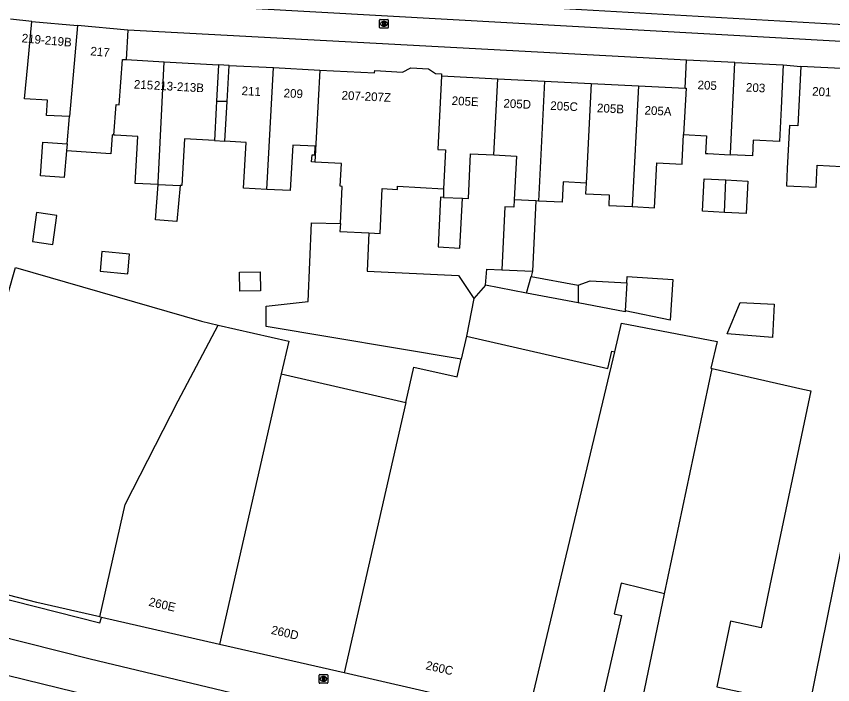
# Model space of a CAD drawing. Extents: x 158087 to 159494, y 382905 to 383981.
# Drawn here: x 158358.6 to 158453.1, y 383090.2 to 383167.5 of the extents above; entities that cross this region are included whole.
import ezdxf

# ---------------------------------------------------------------- set-up
doc = ezdxf.new("R2010")
doc.units = 0
for name, color, linetype in [('IMGEO_Brandkraan', 7, 'Continuous'), ('IMGEO_Erf', 7, 'Continuous'), ('IMGEO_Fietspad_gesloten', 7, 'Continuous'), ('IMGEO_Pand', 7, 'Continuous'), ('IMGEO_Pand_nummerreeks', 7, 'Continuous'), ('IMGEO_Pand_overbouw', 7, 'Continuous'), ('IMGEO_Rijbaan_lokaal_gesloten', 7, 'Continuous'), ('IMGEO_Rioolput', 7, 'Continuous'), ('IMGEO_Voetpad_open', 7, 'Continuous')]:
    doc.layers.add(name, color=color, linetype=linetype)

msp = doc.modelspace()

# ---------------------------------------------------------------- linework, layer by layer
at = {"layer": 'IMGEO_Brandkraan'}
for p, q in [((158400.669, 383166.185), (158400.669, 383167.037)), ((158400.744, 383167.111), (158401.596, 383167.111)), ((158401.157, 383166.891), (158401.182, 383166.891)), ((158401.67, 383167.037), (158401.67, 383166.185)), ((158401.596, 383166.111), (158400.744, 383166.111)), ((158401.18, 383166.331), (158401.155, 383166.331))]:
    msp.add_line(p, q, dxfattribs=at)
for points in [[(158400.669, 383166.185), (158400.669, 383167.037)], [(158400.744, 383167.111), (158401.596, 383167.111)], [(158401.67, 383167.037), (158401.67, 383166.185)], [(158401.596, 383166.111), (158400.744, 383166.111)], [(158401.017, 383166.811), (158401.017, 383166.411), (158401.23, 383166.411)], [(158401.248, 383166.811), (158401.017, 383166.811)], [(158401.196, 383166.73), (158401.142, 383166.73), (158401.142, 383166.654)], [(158401.142, 383166.654), (158401.195, 383166.654)], [(158401.204, 383166.578), (158401.142, 383166.578), (158401.142, 383166.497)], [(158401.142, 383166.497), (158401.204, 383166.497)]]:
    msp.add_lwpolyline(points, dxfattribs=at)
for centre, radius, start, end in [((158400.746, 383167.035), 0.0765, 91.55205, 178.44795), ((158400.746, 383167.035), 0.0765, 91.55205, 178.44795), ((158401.594, 383167.035), 0.0765, 1.55205, 88.44795), ((158401.594, 383167.035), 0.0765, 1.55205, 88.44795), ((158400.746, 383166.187), 0.0765, 181.55205, 268.44795), ((158400.746, 383166.187), 0.0765, 181.55205, 268.44795), ((158401.197, 383166.692), 0.0379, 267.82845, 90.93552), ((158401.205, 383166.537), 0.0404, 269.87594, 90.50774), ((158401.236, 383166.662), 0.251, 268.66757, 293.53466), ((158401.252, 383166.666), 0.145, 59.4692, 91.53667), ((158401.277, 383166.713), 0.0922, 285.51372, 58.15012), ((158401.282, 383166.521), 0.105, 301.31148, 78.98903), ((158401.594, 383166.187), 0.0765, 271.55205, 358.44795), ((158401.594, 383166.187), 0.0765, 271.55205, 358.44795)]:
    msp.add_arc(centre, radius, start, end, dxfattribs=at)
for centre, major_axis, ratio, start_param, end_param in [((158401.156, 383166.611), (-0.387, 0.002), 0.722429, 4.712389, 7.853982), ((158401.181, 383166.611), (-0.39, 0.002), 0.717154, 1.570796, 4.712389)]:
    msp.add_ellipse(centre, major_axis=major_axis, ratio=ratio, start_param=start_param, end_param=end_param, dxfattribs=at)
at = {"layer": 'IMGEO_Erf'}
msp.add_lwpolyline([(158412.916, 383136.372), (158411.563, 383134.852)], dxfattribs=at)
at = {"layer": 'IMGEO_Fietspad_gesloten'}
for points in [[(158375.415, 383171.065), (158464.529, 383165.969), (158487.406, 383164.364)], [(158465.081, 383163.845), (158454.083, 383164.551), (158378.105, 383168.807), (158370.178, 383169.324)]]:
    msp.add_lwpolyline(points, dxfattribs=at)
at = {"layer": 'IMGEO_Pand'}
for points in [[(158364.79, 383155.871), (158362.131, 383156.018), (158362.229, 383157.795), (158359.579, 383157.942), (158359.945, 383161.902), (158360.405, 383166.88)], [(158360.405, 383166.88), (158365.71, 383166.399)], [(158365.71, 383166.399), (158364.79, 383155.871)], [(158371.528, 383165.871), (158365.71, 383166.399)], [(158371.528, 383165.871), (158371.34, 383162.462)], [(158369.922, 383153.741), (158370.165, 383157.263), (158370.535, 383157.244), (158370.896, 383162.484), (158371.34, 383162.462)], [(158371.34, 383162.462), (158375.755, 383162.218)], [(158375.024, 383148.035), (158375.038, 383148.22), (158375.755, 383162.218)], [(158375.755, 383162.218), (158382.034, 383161.871), (158381.802, 383157.681), (158381.758, 383156.879), (158381.549, 383153.101), (158378.085, 383153.292), (158377.787, 383147.917), (158377.579, 383147.926)], [(158436.008, 383159.169), (158436.17, 383162.405)], [(158441.772, 383162.126), (158436.17, 383162.405)], [(158441.237, 383151.464), (158441.247, 383151.609), (158441.772, 383162.126)], [(158441.772, 383162.126), (158447.375, 383161.847)], [(158387.615, 383147.466), (158384.913, 383147.615), (158385.205, 383152.899), (158382.768, 383153.034), (158383.021, 383157.611), (158383.252, 383161.804), (158388.391, 383161.54)], [(158387.615, 383147.466), (158388.391, 383161.54)], [(158388.391, 383161.54), (158393.749, 383161.265)], [(158393.749, 383161.265), (158393.163, 383150.612)], [(158393.749, 383161.265), (158400.087, 383160.939), (158400.101, 383161.198), (158403.329, 383161.019), (158404.28, 383161.501), (158406.317, 383161.388), (158407.135, 383160.853), (158407.824, 383160.815), (158407.812, 383160.574)], [(158447.375, 383161.847), (158447.126, 383156.854), (158446.934, 383152.992), (158443.895, 383153.143), (158443.805, 383151.336), (158441.237, 383151.464)], [(158449.397, 383161.657), (158449.056, 383154.806), (158448.078, 383154.855), (158447.828, 383149.862), (158447.729, 383147.889), (158451.162, 383147.718), (158451.285, 383150.268), (158454.162, 383150.124), (158454.302, 383152.925), (158454.418, 383152.919)], [(158454.838, 383161.386), (158449.397, 383161.657)], [(158407.812, 383160.574), (158407.387, 383152.089), (158408.27, 383152.045), (158408.037, 383147.529)], [(158407.812, 383160.574), (158414.339, 383160.249)], [(158413.898, 383151.438), (158414.339, 383160.249)], [(158414.339, 383160.249), (158419.736, 383159.98)], [(158419.736, 383159.98), (158419.041, 383146.107)], [(158419.736, 383159.98), (158425.133, 383159.711)], [(158425.133, 383159.711), (158424.555, 383148.193)], [(158425.133, 383159.711), (158430.602, 383159.438)], [(158430.602, 383159.438), (158429.903, 383145.469)], [(158430.602, 383159.438), (158436.008, 383159.169)], [(158436.008, 383159.169), (158436.123, 383159.164), (158435.838, 383153.796)], [(158364.514, 383152.717), (158364.79, 383155.871)], [(158369.922, 383153.741), (158369.727, 383153.752), (158369.724, 383153.71), (158369.577, 383151.583), (158364.446, 383151.936)], [(158375.024, 383148.035), (158372.374, 383148.147), (158372.675, 383153.589), (158370.07, 383153.733), (158369.922, 383153.741)], [(158429.903, 383145.469), (158432.486, 383145.34), (158432.744, 383150.513), (158435.653, 383150.369), (158435.672, 383150.666), (158435.838, 383153.796)], [(158435.838, 383153.796), (158438.468, 383153.665), (158438.366, 383151.606), (158438.656, 383151.592), (158441.237, 383151.464)], [(158364.446, 383151.936), (158364.175, 383148.836), (158361.408, 383149.042), (158361.697, 383152.926), (158364.514, 383152.717)], [(158364.514, 383152.717), (158364.446, 383151.936)], [(158393.163, 383150.612), (158392.797, 383150.632), (158392.843, 383151.473), (158393.164, 383151.456), (158393.218, 383152.444), (158390.609, 383152.588), (158390.317, 383147.317), (158387.615, 383147.466)], [(158410.244, 383146.426), (158410.935, 383146.391), (158411.193, 383151.573), (158413.898, 383151.438)], [(158413.898, 383151.438), (158416.497, 383151.309), (158416.245, 383146.246)], [(158396.124, 383143.516), (158396.343, 383147.807), (158396.115, 383147.82), (158396.26, 383150.441), (158393.163, 383150.612)], [(158345.406, 383141.19), (158345.597, 383141.163), (158347.51, 383148.249), (158355.692, 383146.915), (158351.159, 383130.728), (158355.895, 383129.333), (158358.526, 383138.435), (158380.047, 383132.214), (158381.972, 383131.774)], [(158377.579, 383147.926), (158377.206, 383143.761), (158374.744, 383143.923), (158374.873, 383145.998), (158375.024, 383148.035)], [(158375.024, 383148.035), (158377.579, 383147.926)], [(158424.555, 383148.193), (158421.9, 383148.325), (158421.782, 383145.97), (158419.041, 383146.107)], [(158424.555, 383148.193), (158424.493, 383146.957), (158427.235, 383146.819), (158427.175, 383145.605), (158429.903, 383145.469)], [(158440.556, 383144.805), (158438.041, 383144.93), (158438.227, 383148.673), (158440.742, 383148.548)], [(158440.742, 383148.548), (158443.258, 383148.423), (158443.072, 383144.68), (158440.556, 383144.805)], [(158440.556, 383144.805), (158440.742, 383148.548)], [(158399.431, 383142.419), (158400.714, 383142.354), (158400.975, 383147.551), (158402.719, 383147.455), (158402.739, 383147.822), (158408.037, 383147.529)], [(158408.037, 383147.529), (158408.051, 383146.535)], [(158408.051, 383146.535), (158407.72, 383146.552), (158407.434, 383140.808), (158409.957, 383140.682), (158410.244, 383146.426)], [(158408.051, 383146.535), (158410.244, 383146.426)], [(158416.245, 383146.246), (158416.203, 383145.407), (158415.166, 383145.458), (158414.804, 383138.168)], [(158418.756, 383146.121), (158416.245, 383146.246)], [(158418.756, 383146.121), (158418.351, 383137.991)], [(158419.041, 383146.107), (158418.756, 383146.121)], [(158363.317, 383144.453), (158360.972, 383144.77), (158360.52, 383141.422), (158362.865, 383141.105), (158363.317, 383144.453)], [(158410.105, 383127.829), (158387.554, 383131.621), (158387.524, 383133.962), (158392.407, 383134.481), (158392.798, 383143.586), (158396.124, 383143.516)], [(158396.124, 383143.516), (158396.076, 383142.588), (158399.431, 383142.419)], [(158399.431, 383142.419), (158399.222, 383138.009), (158409.809, 383137.509), (158411.563, 383134.852)], [(158371.732, 383139.978), (158368.534, 383140.269), (158368.328, 383137.998), (158371.525, 383137.707), (158371.732, 383139.978)], [(158386.825, 383137.921), (158386.867, 383135.727), (158384.51, 383135.682), (158384.468, 383137.875), (158386.825, 383137.921)], [(158412.916, 383136.372), (158413.054, 383138.226), (158414.804, 383138.168)], [(158414.804, 383138.168), (158418.351, 383137.991)], [(158418.351, 383137.991), (158418.189, 383137.381)], [(158417.679, 383135.468), (158418.189, 383137.381)], [(158418.189, 383137.381), (158423.648, 383136.37)], [(158423.648, 383136.37), (158425.023, 383136.881), (158429.277, 383136.669)], [(158429.277, 383136.669), (158429.323, 383137.391), (158434.588, 383137.057), (158434.289, 383132.345), (158429.072, 383133.432)], [(158429.277, 383136.669), (158429.072, 383133.432)], [(158417.679, 383135.468), (158412.916, 383136.372)], [(158423.648, 383136.37), (158423.642, 383134.337)], [(158411.563, 383134.852), (158410.709, 383130.469)], [(158423.642, 383134.337), (158417.679, 383135.468)], [(158429.072, 383133.432), (158429.064, 383133.309), (158423.642, 383134.337)], [(158446.111, 383130.329), (158440.866, 383130.769), (158442.385, 383134.371), (158446.302, 383134.177), (158446.111, 383130.329)], [(158427.89, 383128.665), (158428.652, 383131.998), (158439.702, 383129.858), (158439.002, 383126.795), (158439.133, 383126.765)], [(158368.275, 383098.017), (158371.242, 383111.009), (158377.341, 383123.015), (158381.972, 383131.774)], [(158381.972, 383131.774), (158390.143, 383129.908), (158389.278, 383126.122)], [(158410.709, 383130.469), (158410.105, 383127.829)], [(158410.709, 383130.469), (158427.055, 383126.734), (158427.516, 383128.751), (158427.89, 383128.665)], [(158417.866, 383086.66), (158427.89, 383128.665)], [(158403.679, 383122.832), (158404.63, 383126.912), (158409.634, 383125.768), (158410.105, 383127.829)], [(158479.18, 383126.281), (158479.245, 383126.601), (158458.568, 383128.057), (158455.243, 383111.685), (158450.365, 383087.663), (158450.142, 383087.71), (158449.587, 383085.069), (158448.559, 383080.175), (158448.402, 383080.208), (158448.313, 383079.786), (158448.733, 383079.698), (158448.754, 383079.796), (158449.295, 383079.686), (158449.459, 383080.493), (158468.373, 383076.651), (158468.205, 383075.822), (158468.974, 383075.665)], [(158439.133, 383126.765), (158449.62, 383124.369), (158450.556, 383124.155), (158445.833, 383101.665), (158444.805, 383096.771), (158441.282, 383097.511), (158439.687, 383089.917), (158446.058, 383088.578), (158445.684, 383086.798), (158444.656, 383081.904), (158442.2, 383082.42), (158441.928, 383081.127), (158430.076, 383083.616), (158433.612, 383100.704)], [(158433.612, 383100.704), (158439.133, 383126.765)], [(158389.278, 383126.122), (158382.133, 383094.843)], [(158389.278, 383126.122), (158403.679, 383122.832)], [(158403.679, 383122.832), (158396.55, 383091.542)], [(158368.275, 383098.017), (158361.001, 383099.683), (158341.29, 383104.763), (158341.545, 383105.75), (158338.127, 383106.632), (158337.872, 383105.644), (158336.032, 383106.118), (158338.235, 383114.205)], [(158433.612, 383100.704), (158428.6, 383101.913), (158427.795, 383098.388), (158428.664, 383098.189), (158425.624, 383084.883), (158417.866, 383086.66)], [(158382.133, 383094.843), (158368.475, 383097.971), (158368.275, 383098.017)], [(158396.55, 383091.542), (158382.133, 383094.843)], [(158417.866, 383086.66), (158396.55, 383091.542)]]:
    msp.add_lwpolyline(points, dxfattribs=at)
at = {"layer": 'IMGEO_Pand_overbouw'}
for points in [[(158382.034, 383161.871), (158381.802, 383157.681), (158383.021, 383157.611), (158383.252, 383161.804)], [(158382.768, 383153.034), (158383.021, 383157.611), (158381.802, 383157.681), (158381.758, 383156.879), (158381.549, 383153.101)], [(158336.032, 383106.118), (158335.895, 383105.543), (158368.283, 383097.345), (158368.475, 383097.971), (158368.275, 383098.017), (158361.001, 383099.683), (158341.29, 383104.763), (158341.545, 383105.75), (158338.127, 383106.632), (158337.872, 383105.644)]]:
    msp.add_lwpolyline(points, close=True, dxfattribs=at)
at = {"layer": 'IMGEO_Rijbaan_lokaal_gesloten'}
msp.add_lwpolyline([(158529.869, 383053.842), (158475.26, 383064.998), (158450.798, 383069.996), (158430.763, 383074.2), (158409.761, 383078.872), (158398.798, 383081.361), (158378.836, 383086.042), (158349.972, 383093.09), (158331.07, 383097.862), (158314.154, 383102.24), (158309.729, 383103.467), (158294.412, 383107.708)], dxfattribs=at)
at = {"layer": 'IMGEO_Rioolput'}
for p, q in [((158393.666, 383090.426), (158393.666, 383091.278)), ((158393.741, 383091.352), (158394.593, 383091.352)), ((158394.667, 383091.278), (158394.667, 383090.426)), ((158394.593, 383090.352), (158393.741, 383090.352)), ((158394.177, 383090.572), (158394.152, 383090.572)), ((158394.154, 383091.132), (158394.179, 383091.132))]:
    msp.add_line(p, q, dxfattribs=at)
for points in [[(158393.666, 383090.426), (158393.666, 383091.278)], [(158393.741, 383091.352), (158394.593, 383091.352)], [(158394.667, 383091.278), (158394.667, 383090.426)], [(158394.593, 383090.352), (158393.741, 383090.352)], [(158394.255, 383091.05), (158394.003, 383091.052), (158394.003, 383090.652)], [(158394.003, 383090.652), (158394.127, 383090.652), (158394.127, 383090.814), (158394.138, 383090.814)], [(158394.181, 383090.971), (158394.127, 383090.971), (158394.127, 383090.89)], [(158394.127, 383090.89), (158394.179, 383090.89)], [(158394.185, 383090.785), (158394.256, 383090.652), (158394.396, 383090.652), (158394.331, 383090.778)]]:
    msp.add_lwpolyline(points, dxfattribs=at)
for centre, radius, start, end in [((158393.743, 383091.276), 0.0765, 91.55205, 178.44795), ((158393.743, 383091.276), 0.0765, 91.55205, 178.44795), ((158394.591, 383091.276), 0.0765, 1.55205, 88.44795), ((158394.591, 383091.276), 0.0765, 1.55205, 88.44795), ((158393.743, 383090.428), 0.0765, 181.55205, 268.44795), ((158393.743, 383090.428), 0.0765, 181.55205, 268.44795), ((158394.137, 383090.761), 0.0533, 26.02933, 88.69889), ((158394.163, 383091.079), 0.19, 274.7715, 282.96867), ((158394.187, 383090.875), 0.0964, 77.00612, 93.18647), ((158394.201, 383090.932), 0.0378, 276.66336, 79.67722), ((158394.254, 383090.94), 0.109, 350.36119, 89.41601), ((158394.252, 383090.94), 0.112, 277.58423, 350.98172), ((158394.236, 383090.725), 0.108, 29.51342, 73.79051), ((158394.591, 383090.428), 0.0765, 271.55205, 358.44795), ((158394.591, 383090.428), 0.0765, 271.55205, 358.44795)]:
    msp.add_arc(centre, radius, start, end, dxfattribs=at)
for centre, major_axis, ratio, start_param, end_param in [((158394.153, 383090.852), (-0.387, 0.002), 0.722429, 4.712389, 7.853982), ((158394.178, 383090.852), (-0.39, 0.002), 0.717154, 1.570796, 4.712389)]:
    msp.add_ellipse(centre, major_axis=major_axis, ratio=ratio, start_param=start_param, end_param=end_param, dxfattribs=at)
at = {"layer": 'IMGEO_Voetpad_open'}
for points in [[(158360.405, 383166.88), (158357.974, 383167.163)], [(158436.17, 383162.405), (158371.528, 383165.871)], [(158447.375, 383161.847), (158449.397, 383161.657)], [(158275.706, 383117.342), (158282.349, 383115.44), (158303.644, 383109.427), (158319.194, 383105.265), (158367.165, 383093.156), (158387.943, 383088.186), (158416.661, 383081.611), (158447.771, 383074.9), (158499.365, 383064.353)]]:
    msp.add_lwpolyline(points, dxfattribs=at)

# ---------------------------------------------------------------- texts
at = {"layer": 'IMGEO_Pand_nummerreeks'}
for s, rotation, p in [('219-219B', 354.82046, (158359.219, 383164.477)), ('217', 354.81473, (158367.169, 383162.973)), ('215', 356.84873, (158372.214, 383159.126)), ('213-213B', 356.83727, (158374.52, 383159.001)), ('211', 357.05867, (158384.675, 383158.373)), ('205', 357.14667, (158437.431, 383159.059)), ('203', 357.14932, (158443.033, 383158.779)), ('201', 357.14667, (158450.69, 383158.309)), ('209', 357.05867, (158389.535, 383158.114)), ('207-207Z', 357.18698, (158396.243, 383157.859)), ('205E', 357.14667, (158408.985, 383157.232)), ('205D', 357.14667, (158414.969, 383156.934)), ('205C', 357.14733, (158420.39, 383156.663)), ('205B', 357.14667, (158425.799, 383156.394)), ('205A', 357.1524, (158431.296, 383156.121)), ('260E', 347.09922, (158373.886, 383099.318)), ('260D', 347.10352, (158388.045, 383096.075)), ('260C', 347.09938, (158405.934, 383091.978))]:
    msp.add_text(s, height=1, rotation=rotation, dxfattribs=at).set_placement(p)

doc.saveas('drawing.dxf')
